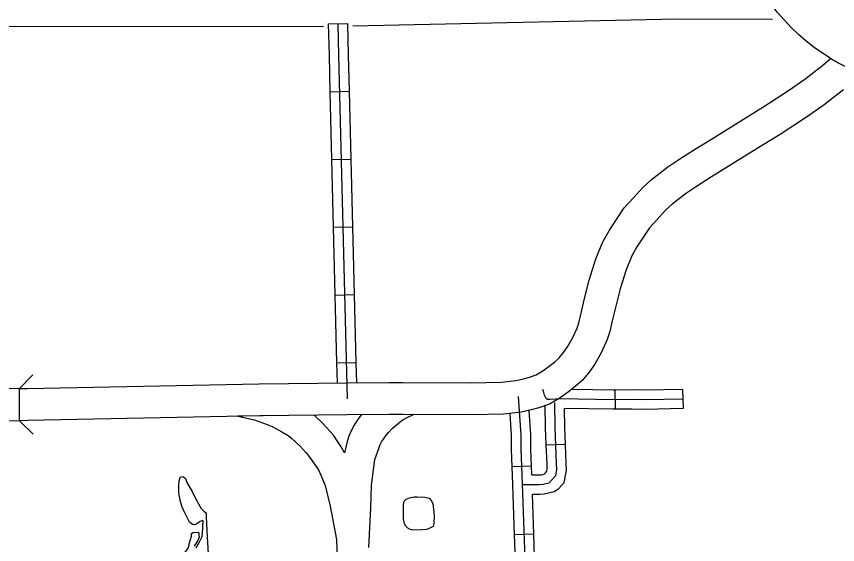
# Model space of a CAD drawing. Extents: x 1164457 to 1439835, y 1590918 to 1773502.
# Drawn here: x 1317004 to 1323402, y 1630737 to 1634849 of the extents above; entities that cross this region are included whole.
import ezdxf

# ---------------------------------------------------------------- set-up
doc = ezdxf.new("R2010")
doc.units = 0
for name, color, linetype in [('Level 10', 7, 'Continuous'), ('Level 15', 7, 'Continuous'), ('Level 32', 7, 'Continuous'), ('Level 35', 7, 'Continuous'), ('Level 37', 7, 'Continuous'), ('Level 4', 7, 'Continuous'), ('Level 63', 7, 'Continuous')]:
    doc.layers.add(name, color=color, linetype=linetype)

msp = doc.modelspace()

# ---------------------------------------------------------------- linework, layer by layer
at = {"layer": 'Level 10'}
for points in [[(1319561.2, 1631450.7), (1319534.7, 1631496.9), (1319502.9, 1631544.7), (1319474.3, 1631587.6), (1319447.6, 1631618.4), (1319391.8, 1631678.8), (1319322.4, 1631743.6), (1318730.2, 1631735.6)], [(1318730.2, 1631735.6), (1318858.5, 1631707), (1318928.6, 1631683.3), (1318957.6, 1631671.7), (1318996, 1631656), (1319071, 1631615.3), (1319120.6, 1631585), (1319148.6, 1631563.8), (1319214.4, 1631502.3), (1319261.5, 1631451.4), (1319275, 1631435.9), (1319294.7, 1631406.2), (1319357.7, 1631318.3), (1319375.6, 1631277), (1319409.4, 1631195.6), (1319449.1, 1631036.8), (1319498.7, 1630775.6)], [(1320096.3, 1631749.3), (1319690.3, 1631747.3), (1319656.6, 1631699.2), (1319635.2, 1631666.8), (1319611.3, 1631623.7), (1319594.1, 1631580.1), (1319580, 1631538.5), (1319561.2, 1631450.7)], [(1319750.7, 1630715), (1319764.3, 1631020.5), (1319771.3, 1631200.3), (1319797, 1631398.8), (1319828.8, 1631493.9), (1319837.8, 1631516.6), (1319849.3, 1631537.3), (1319863.4, 1631558.7), (1319878.7, 1631580.5), (1319903.2, 1631609.3), (1319930.8, 1631640), (1319980.6, 1631682.7), (1320004.9, 1631699.7), (1320018.3, 1631709.8), (1320044, 1631724.2), (1320096.3, 1631749.3)], [(1319498.7, 1630775.6), (1319547.4, 1629228.1)]]:
    msp.add_lwpolyline(points, dxfattribs=at)
at = {"layer": 'Level 15'}
for points in [[(1319579.6, 1631996.4), (1319905.1, 1631999.1), (1320015.4, 1631999.8), (1320545.1, 1631996.4), (1320782.1, 1632001.1), (1320893.9, 1632014.4), (1320953.4, 1632028.3), (1321000.6, 1632041.3), (1321053.8, 1632059.6), (1321105, 1632089), (1321155.2, 1632125.5), (1321195.8, 1632157.5), (1321231.9, 1632190.4), (1321266.9, 1632232.6), (1321298.6, 1632277.4), (1321340, 1632349.1), (1321371.7, 1632421.8), (1321385.2, 1632463.7), (1321403.1, 1632538), (1321430.9, 1632652.1), (1321466.8, 1632796.3), (1321518.8, 1632961.6), (1321572.8, 1633093.6), (1321623.7, 1633186), (1321739.1, 1633357.8), (1321810.5, 1633438.1), (1321885.2, 1633517.7), (1321949.4, 1633578), (1322079.2, 1633678.4), (1322157.2, 1633729.2), (1322286.7, 1633813.5), (1322419.1, 1633893.7), (1322689.7, 1634062.1), (1322819.6, 1634142.6), (1323020.1, 1634272.3), (1323147.8, 1634361.5), (1323215.7, 1634414.6), (1323287.3, 1634471.3), (1323346.6, 1634522.4), (1323406.6, 1634487.5)], [(1323446.6, 1634278.5), (1323370.3, 1634218.2), (1323296.6, 1634160.4), (1323159.6, 1634064.8), (1322953.3, 1633931.3), (1322821.5, 1633849.7), (1322550, 1633680.7), (1322419.6, 1633601.7), (1322293.6, 1633519.7), (1322224.2, 1633474.5), (1322111.8, 1633387.5), (1322062.1, 1633340.8), (1321995.1, 1633269.5), (1321937.2, 1633204.3), (1321837.4, 1633055.7), (1321798.7, 1632985.6), (1321754.2, 1632876.6), (1321707.6, 1632728.5), (1321673.6, 1632592.2), (1321646, 1632479.2), (1321626, 1632395.9), (1321605.7, 1632333.1), (1321563.5, 1632236.3), (1321509.3, 1632142.4), (1321465.5, 1632080.4), (1321413.3, 1632017.4), (1321357.4, 1631966.6), (1321306.1, 1631926.2), (1321241.2, 1631878.9), (1321157.7, 1631831), (1321074.5, 1631802.3), (1321015, 1631786), (1320937.3, 1631767.8), (1320799.4, 1631751.4), (1320546.8, 1631746.4), (1320015.3, 1631749.8), (1319906.9, 1631749.1), (1319581.7, 1631746.4)], [(1317027.2, 1631951.6), (1317089.6, 1631951.9), (1318895.7, 1631989), (1319579.6, 1631996.4)], [(1317027.2, 1631951.6), (1316209, 1631946.6)], [(1319581.7, 1631746.4), (1318899.6, 1631739), (1317093, 1631702), (1317028.7, 1631701.6), (1317027.2, 1631951.6)], [(1317028.7, 1631701.6), (1316210.5, 1631696.6)]]:
    msp.add_lwpolyline(points, dxfattribs=at)
at = {"layer": 'Level 32'}
for p, q in [((1319433.9, 1634791.1), (1319583.9, 1634794.5)), ((1319446.5, 1634263.1), (1319596.5, 1634266.8)), ((1319459.6, 1633735.3), (1319609.6, 1633739)), ((1319472.8, 1633207.5), (1319622.7, 1633211.1)), ((1319485.8, 1632679.6), (1319635.7, 1632683.3)), ((1319498.8, 1632151.8), (1319648.7, 1632155.5)), ((1321667, 1631940.3), (1321669.1, 1631790.3)), ((1322194.1, 1631945.2), (1322197.7, 1631795.3)), ((1321281.9, 1631516.9), (1321132, 1631510.7)), ((1321016.9, 1631346.9), (1320867, 1631341.7)), ((1321035, 1630819.1), (1320885, 1630814))]:
    msp.add_line(p, q, dxfattribs=at)
for points in [[(1319433.9, 1634791.1), (1319439.4, 1634547.3), (1319446.5, 1634263.1)], [(1319508.9, 1634792.8), (1319514.4, 1634549.1), (1319547.8, 1633209.5), (1319580.7, 1631871.4)], [(1319583.9, 1634794.5), (1319589.4, 1634550.9), (1319596.5, 1634266.8)], [(1319446.5, 1634263.1), (1319459.6, 1633735.3)], [(1319596.5, 1634266.8), (1319609.6, 1633739)], [(1319459.6, 1633735.3), (1319472.8, 1633207.7), (1319472.8, 1633207.5)], [(1319609.6, 1633739), (1319622.7, 1633211.3), (1319622.7, 1633211.1)], [(1319472.8, 1633207.5), (1319485.8, 1632679.6)], [(1319622.7, 1633211.1), (1319635.7, 1632683.3)], [(1319485.8, 1632679.6), (1319498.8, 1632151.8)], [(1319635.7, 1632683.3), (1319648.7, 1632155.5)], [(1319498.8, 1632151.8), (1319502.6, 1631995.6)], [(1319648.7, 1632155.5), (1319652.6, 1631997)], [(1322195.9, 1631870.2), (1321902.4, 1631863.1), (1321800.6, 1631867.1), (1321651.9, 1631865.1), (1321242.5, 1631871.4), (1321163.7, 1631865.6), (1321140.7, 1631867.3), (1321131.1, 1631874.3), (1321118.1, 1631900.1), (1321112.3, 1631920.7), (1321105.8, 1631945.3)], [(1321667, 1631940.3), (1321652, 1631940.1), (1321330.1, 1631945)], [(1322194.1, 1631945.2), (1321903, 1631938.1), (1321801.6, 1631942.2), (1321667, 1631940.3)], [(1321015.1, 1629233.5), (1321006.4, 1629548.5), (1320969, 1630553.2), (1320944.2, 1631279.4), (1320937.3, 1631478.6), (1320937, 1631588.7), (1320915.6, 1631891.1)], [(1320944.6, 1631204.4), (1321045.1, 1631204.9), (1321077.1, 1631205.5), (1321105.1, 1631206.2), (1321154.2, 1631218.2), (1321181.8, 1631245.8), (1321206.2, 1631274.2), (1321214.1, 1631319.1), (1321212.9, 1631368.7), (1321201.5, 1631647.6), (1321199, 1631841.9)], [(1321132, 1631510.7), (1321126.5, 1631645.6), (1321124.3, 1631819.5)], [(1321281.9, 1631516.9), (1321276.4, 1631649.6), (1321274.6, 1631795.9)], [(1321669.1, 1631790.3), (1321651.8, 1631790.1), (1321274.6, 1631795.9)], [(1322197.7, 1631795.3), (1321901.8, 1631788), (1321799.6, 1631792.1), (1321669.1, 1631790.3)], [(1320867, 1631341.7), (1320862.3, 1631477.2), (1320862, 1631585.9), (1320849.8, 1631757.4)], [(1321016.9, 1631346.9), (1321012.3, 1631480), (1321011.9, 1631591.4), (1320998.5, 1631782.1)], [(1321019.2, 1631279.5), (1321075.6, 1631280.5), (1321095.2, 1631281), (1321116, 1631286.1), (1321126.7, 1631296.8), (1321135.9, 1631307.4), (1321138.9, 1631324.8), (1321137.9, 1631366.2), (1321132, 1631510.7)], [(1321024.4, 1631129.6), (1321078.7, 1631130.5), (1321115.1, 1631131.4), (1321192.4, 1631150.3), (1321230.9, 1631173.2), (1321270.5, 1631219.4), (1321289.3, 1631313.5), (1321287.9, 1631371.2), (1321281.9, 1631516.9)], [(1320885, 1630814), (1320869.2, 1631276.9), (1320867, 1631341.7)], [(1321019.2, 1631279.5), (1321016.9, 1631346.9)], [(1321035, 1630819.1), (1321024.4, 1631129.6)], [(1320903.9, 1630286.1), (1320894, 1630550.5), (1320885, 1630814)], [(1321053.8, 1630291.7), (1321043.9, 1630555.9), (1321035, 1630819.1)]]:
    msp.add_lwpolyline(points, dxfattribs=at)
at = {"layer": 'Level 35'}
for points in [[(1318293.8, 1631035.3), (1318279.6, 1631083.9), (1318270.1, 1631140.9), (1318270.1, 1631194.2), (1318271.3, 1631234.5), (1318278.4, 1631257.1), (1318283.2, 1631265.4), (1318295, 1631266.6), (1318305.7, 1631265.4), (1318321.1, 1631251.2), (1318331.8, 1631221.5), (1318373.3, 1631150.3), (1318399.4, 1631094.6), (1318442, 1631018.7), (1318466.9, 1630993.8), (1318474, 1630990.2), (1318482.3, 1630978.4), (1318482.3, 1630953.5), (1318490.6, 1630794.6)], [(1320163, 1630851.8), (1320097.3, 1630849.3), (1320071, 1630853.4), (1320052.9, 1630864.9), (1320038.1, 1630879.7), (1320027.5, 1630899.4), (1320020.1, 1630938.1), (1320018.4, 1630989), (1320018.4, 1631048.2), (1320025, 1631074.5), (1320039.8, 1631091.7), (1320066.9, 1631101.6), (1320103.9, 1631109), (1320126, 1631108.2)], [(1320126, 1631108.2), (1320186.8, 1631106.5), (1320218.9, 1631098.3), (1320236.1, 1631081.1), (1320249.3, 1631056.4), (1320258.3, 1630962.7), (1320255.8, 1630898.6), (1320250.1, 1630878.1), (1320225.4, 1630864.1), (1320199.2, 1630855.1), (1320163, 1630851.8)], [(1318404.1, 1630710.4), (1318427.8, 1630754.2), (1318450.3, 1630800.5), (1318455.1, 1630865.7), (1318455.1, 1630887.1), (1318459.8, 1630910.8), (1318459.8, 1630922.6), (1318453.9, 1630925), (1318431.4, 1630913.2), (1318408.8, 1630897.7), (1318394.6, 1630890.6), (1318374.5, 1630893), (1318353.1, 1630910.8), (1318337.7, 1630942.8), (1318309.3, 1630998.5), (1318293.8, 1631035.3)], [(1318343.6, 1630712.7), (1318351.9, 1630750.7), (1318368.5, 1630802.9), (1318368.5, 1630821.8), (1318381.6, 1630830.1), (1318417.1, 1630832.5), (1318424.3, 1630829), (1318425.4, 1630814.7), (1318426.6, 1630794.6), (1318418.3, 1630769.7), (1318389.9, 1630723.4)], [(1318490.6, 1630794.6), (1318500.1, 1630623.8), (1318497.8, 1630595.3), (1318487.1, 1630579.9), (1318463.4, 1630569.2), (1318315.2, 1630566.9), (1318290.3, 1630569.2), (1318279.6, 1630576.4), (1318271.3, 1630593), (1318272.5, 1630613.1), (1318314, 1630670), (1318343.6, 1630712.7)]]:
    msp.add_lwpolyline(points, dxfattribs=at)
at = {"layer": 'Level 37'}
for points in [[(1317027.2, 1631951.6), (1317132.6, 1632058.3)], [(1317135.4, 1631596.1), (1317028.7, 1631701.6)]]:
    msp.add_lwpolyline(points, dxfattribs=at)
at = {"layer": 'Level 4'}
for points in [[(1319625.6, 1634775.4), (1322151.7, 1634832), (1322894.6, 1634828.8)], [(1312613.2, 1634769.3), (1314152.7, 1634771.6), (1314194.9, 1634771.7), (1319396.5, 1634772.8)]]:
    msp.add_lwpolyline(points, dxfattribs=at)
at = {"layer": 'Level 63'}
msp.add_circle((1324209.1, 1635934.5), 1654.6, dxfattribs=at)

doc.saveas('drawing.dxf')
